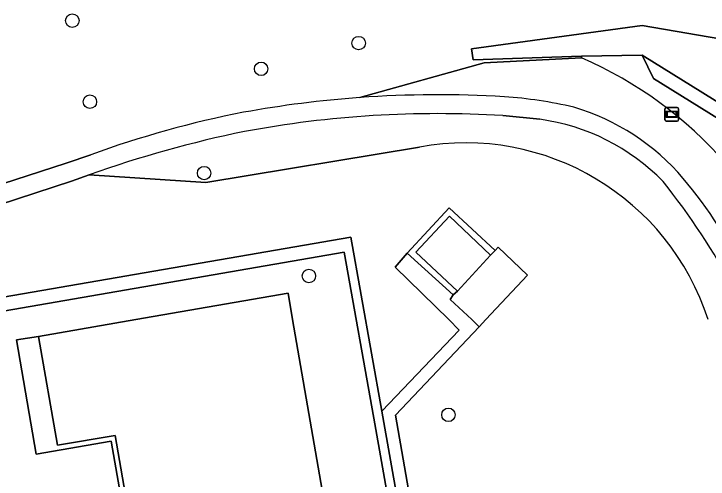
# Model space of a CAD drawing. Extents: x 162879 to 165540, y 384011 to 385181.
# Drawn here: x 164437.4 to 164487.7, y 384988.4 to 385022.2 of the extents above; entities that cross this region are included whole.
import ezdxf

# ---------------------------------------------------------------- set-up
doc = ezdxf.new("R2010")
doc.units = 0
for name, color, linetype in [('IMGEO_Boom', 7, 'Continuous'), ('IMGEO_Erf', 7, 'Continuous'), ('IMGEO_Grasland_overig', 7, 'Continuous'), ('IMGEO_Groenvoorziening', 7, 'Continuous'), ('IMGEO_Haag', 7, 'Continuous'), ('IMGEO_Hek', 7, 'Continuous'), ('IMGEO_Loofbos', 7, 'Continuous'), ('IMGEO_Pand', 7, 'Continuous'), ('IMGEO_Verklikker', 7, 'Continuous'), ('IMGEO_Voetpad_gesloten', 7, 'Continuous'), ('IMGEO_Voetpad_open', 7, 'Continuous')]:
    doc.layers.add(name, color=color, linetype=linetype)

msp = doc.modelspace()

# ---------------------------------------------------------------- linework, layer by layer
at = {"layer": 'IMGEO_Boom'}
for centre in [(164441.599, 385021.675), (164462.367, 385020.048), (164455.293, 385018.18), (164442.877, 385015.797), (164451.159, 385010.623), (164458.758, 385003.165), (164468.876, 384993.1)]:
    msp.add_circle(centre, 0.489, dxfattribs=at)
at = {"layer": 'IMGEO_Erf'}
msp.add_lwpolyline([(164469.525, 385002.073), (164471.924, 385004.667), (164468.966, 385007.491), (164466.508, 385004.889)], close=True, dxfattribs=at)
for points in [[(164466.384, 384976.331), (164463.456, 384992.856), (164461.324, 385004.886), (164420.77, 384997.893)], [(164445.874, 384982.913), (164444.419, 384991.18), (164438.978, 384990.257), (164437.561, 384998.535), (164439.151, 384998.77), (164446.202, 385000), (164457.244, 385001.926), (164457.578, 385000), (164461.004, 384980.266)]]:
    msp.add_lwpolyline(points, dxfattribs=at)
at = {"layer": 'IMGEO_Grasland_overig'}
msp.add_lwpolyline([(164468.936, 385008.116), (164465.886, 385004.808), (164469.224, 385001.788), (164469.525, 385002.073), (164466.508, 385004.889), (164468.966, 385007.491), (164471.924, 385004.667), (164472.276, 385005.017)], close=True, dxfattribs=at)
at = {"layer": 'IMGEO_Groenvoorziening'}
for points in [[(164518.226, 384996.111), (164511.953, 385000), (164505.862, 385003.777), (164500, 385007.411), (164483.741, 385017.491), (164482.934, 385019.168), (164478.527, 385019.098), (164478.532, 385018.968)], [(164535.585, 384993.025), (164533.687, 384994.212), (164528.58, 384989.051), (164518.805, 384996.928), (164512.48, 385000.85), (164505.242, 385005.337), (164500.527, 385008.261), (164482.934, 385019.168), (164483.741, 385017.491), (164500, 385007.411), (164505.862, 385003.777), (164511.953, 385000), (164518.226, 384996.111), (164527.873, 384988.337), (164516.533, 384976.879), (164505.582, 384965.814), (164505.988, 384965.412), (164509.315, 384962.094)], [(164478.532, 385018.968), (164471.469, 385018.613), (164462.452, 385016.097)], [(164475.5, 385014.521), (164472.814, 385014.791)], [(164466.768, 385012.509), (164451.275, 385009.943), (164442.834, 385010.49), (164441.542, 385010.027), (164434.949, 385007.891), (164430.552, 385006.669)], [(164442.834, 385010.49), (164451.275, 385009.943), (164466.768, 385012.509)], [(164386.113, 384969.787), (164405.43, 384972.953), (164406.639, 384965.979), (164410.624, 384966.624), (164413.321, 384967.095), (164423.563, 384968.885), (164424.855, 384969.109), (164419.61, 384998.707), (164461.807, 385005.984), (164464.044, 384993.359), (164469.663, 384999.246), (164468.897, 385000), (164465.023, 385003.813), (164465.886, 385004.808), (164468.936, 385008.116), (164472.276, 385005.017), (164472.48, 385005.243), (164474.601, 385003.224), (164471.586, 385000), (164471.107, 384999.488), (164465.027, 384993.071), (164467.916, 384976.58)]]:
    msp.add_lwpolyline(points, dxfattribs=at)
msp.add_lwpolyline([(164425.841, 384969.28), (164420.77, 384997.893), (164461.324, 385004.886), (164463.456, 384992.856), (164466.384, 384976.331), (164467.033, 384976.421), (164464.044, 384993.359), (164461.807, 385005.984), (164419.61, 384998.707), (164424.855, 384969.109)], close=True, dxfattribs=at)
for centre, radius, start, end in [((164466.804, 384991.91), 29.491, 15.9224, 66.5657), ((164466.804, 384991.91), 29.491, 15.9224, 66.5657), ((164468.176, 384936.858), 79.445, 86.568, 94.13178), ((164470.624, 384983.793), 32.45, 76.9179, 85.9215), ((164473.188, 384999.363), 16.735, 40.5226, 73.3992), ((164468.139, 384938.134), 76.799, 86.51043, 100.54242), ((164473.421, 384999.283), 15.379, 44.2417, 82.2289), ((164470.413, 384933.561), 81.724, 101.52291, 109.72268), ((164470.103, 384994.311), 18.501, 17.9093, 100.3847), ((164470.103, 384994.311), 18.501, 17.9093, 100.3847), ((164445.115, 384978.482), 50.403, 28.0562, 38.7236), ((164457.302, 384986.517), 37.162, 26.5002, 39.6637)]:
    msp.add_arc(centre, radius, start, end, dxfattribs=at)
at = {"layer": 'IMGEO_Haag'}
msp.add_lwpolyline([(164425.841, 384969.28), (164420.77, 384997.893), (164461.324, 385004.886), (164463.456, 384992.856), (164466.384, 384976.331), (164467.033, 384976.421), (164464.044, 384993.359), (164461.807, 385005.984), (164419.61, 384998.707), (164424.855, 384969.109)], close=True, dxfattribs=at)
at = {"layer": 'IMGEO_Hek'}
msp.add_lwpolyline([(164471.924, 385004.667), (164468.966, 385007.491), (164466.508, 385004.889), (164469.525, 385002.073)], dxfattribs=at)
at = {"layer": 'IMGEO_Loofbos'}
for points in [[(164462.452, 385016.097), (164471.469, 385018.613), (164478.532, 385018.968), (164478.527, 385019.098), (164470.66, 385018.844), (164470.541, 385019.623), (164482.932, 385021.311), (164491.795, 385019.809)], [(164430.098, 385008.016), (164434.65, 385009.245), (164441.148, 385011.332), (164442.949, 385011.957)]]:
    msp.add_lwpolyline(points, dxfattribs=at)
msp.add_lwpolyline([(164491.978, 385020.301), (164491.795, 385019.809), (164482.932, 385021.311), (164470.541, 385019.623), (164470.66, 385018.844), (164478.527, 385019.098), (164482.934, 385019.168), (164500.527, 385008.261), (164505.242, 385005.337), (164512.48, 385000.85), (164518.805, 384996.928), (164528.58, 384989.051), (164533.687, 384994.212)], close=True, dxfattribs=at)
for centre, radius, start, end in [((164468.225, 384936.589), 79.718, 94.15257, 100.2663), ((164468.093, 384942.865), 73.525, 101.03702, 109.99732)]:
    msp.add_arc(centre, radius, start, end, dxfattribs=at)
at = {"layer": 'IMGEO_Pand'}
for points in [[(164472.276, 385005.017), (164471.924, 385004.667), (164469.525, 385002.073), (164469.224, 385001.788), (164469, 385001.467), (164470.562, 385000), (164471.107, 384999.488), (164471.586, 385000), (164474.601, 385003.224), (164472.48, 385005.243)], [(164460.769, 384980.229), (164461.004, 384980.266), (164457.578, 385000), (164457.244, 385001.926), (164446.202, 385000), (164439.151, 384998.77), (164440.522, 384990.904), (164444.713, 384991.599), (164445.88, 384984.918), (164451.874, 384985.951), (164453.107, 384978.913)]]:
    msp.add_lwpolyline(points, close=True, dxfattribs=at)
at = {"layer": 'IMGEO_Verklikker'}
for p, q in [((164484.577, 385014.486), (164484.577, 385015.286)), ((164484.577, 385015.286), (164484.577, 385014.486)), ((164484.677, 385015.386), (164485.467, 385015.386)), ((164485.467, 385015.386), (164484.677, 385015.386)), ((164485.567, 385015.286), (164485.567, 385014.486)), ((164485.567, 385014.486), (164485.567, 385015.286)), ((164485.467, 385014.386), (164484.677, 385014.386)), ((164484.677, 385014.386), (164485.467, 385014.386))]:
    msp.add_line(p, q, dxfattribs=at)
for points in [[(164484.678, 385015.118), (164485.466, 385015.118), (164485.466, 385014.654), (164484.678, 385014.654), (164484.678, 385015.118)], [(164484.743, 385015.053), (164484.743, 385014.719), (164485.401, 385014.719), (164485.401, 385015.053), (164484.743, 385015.053)]]:
    msp.add_lwpolyline(points, dxfattribs=at)
for centre, start, end in [((164484.677, 385015.286), 90, 180), ((164484.677, 385015.286), 90, 180), ((164485.467, 385015.286), 0, 90), ((164485.467, 385015.286), 360, 90), ((164484.677, 385014.486), 180, 270), ((164484.677, 385014.486), 180, 270), ((164485.467, 385014.486), 270, 0), ((164485.467, 385014.486), 270, 0)]:
    msp.add_arc(centre, 0.1, start, end, dxfattribs=at)
at = {"layer": 'IMGEO_Voetpad_gesloten'}
for points in [[(164472.814, 385014.791), (164475.5, 385014.521)], [(164442.949, 385011.957), (164441.148, 385011.332), (164434.65, 385009.245), (164430.098, 385008.016)], [(164430.552, 385006.669), (164434.949, 385007.891), (164441.542, 385010.027), (164442.834, 385010.49)]]:
    msp.add_lwpolyline(points, dxfattribs=at)
for centre, radius, start, end in [((164468.225, 384936.589), 79.718, 94.15257, 100.2663), ((164468.176, 384936.858), 79.445, 86.568, 94.13178), ((164470.624, 384983.793), 32.45, 76.9179, 85.9215), ((164473.188, 384999.363), 16.735, 40.5226, 73.3992), ((164468.093, 384942.865), 73.525, 101.03702, 109.99732), ((164468.139, 384938.134), 76.799, 86.51043, 100.54242), ((164473.421, 384999.283), 15.379, 44.2417, 82.2289), ((164470.413, 384933.561), 81.724, 101.52291, 109.72268), ((164445.115, 384978.482), 50.403, 28.0562, 38.7236), ((164457.302, 384986.517), 37.162, 26.5002, 39.6637)]:
    msp.add_arc(centre, radius, start, end, dxfattribs=at)
at = {"layer": 'IMGEO_Voetpad_open'}
for points in [[(164465.027, 384993.071), (164471.107, 384999.488), (164470.562, 385000), (164469, 385001.467), (164469.224, 385001.788), (164465.886, 385004.808), (164465.023, 385003.813), (164468.897, 385000), (164469.663, 384999.246), (164464.044, 384993.359), (164467.033, 384976.421), (164467.916, 384976.58)], [(164448.888, 384983.439), (164451.81, 384983.945), (164453, 384977.269), (164461.082, 384978.668), (164460.769, 384980.229), (164453.107, 384978.913), (164451.874, 384985.951), (164445.88, 384984.918), (164444.713, 384991.599), (164440.522, 384990.904), (164439.151, 384998.77), (164437.561, 384998.535), (164438.978, 384990.257), (164444.419, 384991.18), (164445.874, 384982.913)]]:
    msp.add_lwpolyline(points, close=True, dxfattribs=at)

doc.saveas('drawing.dxf')
